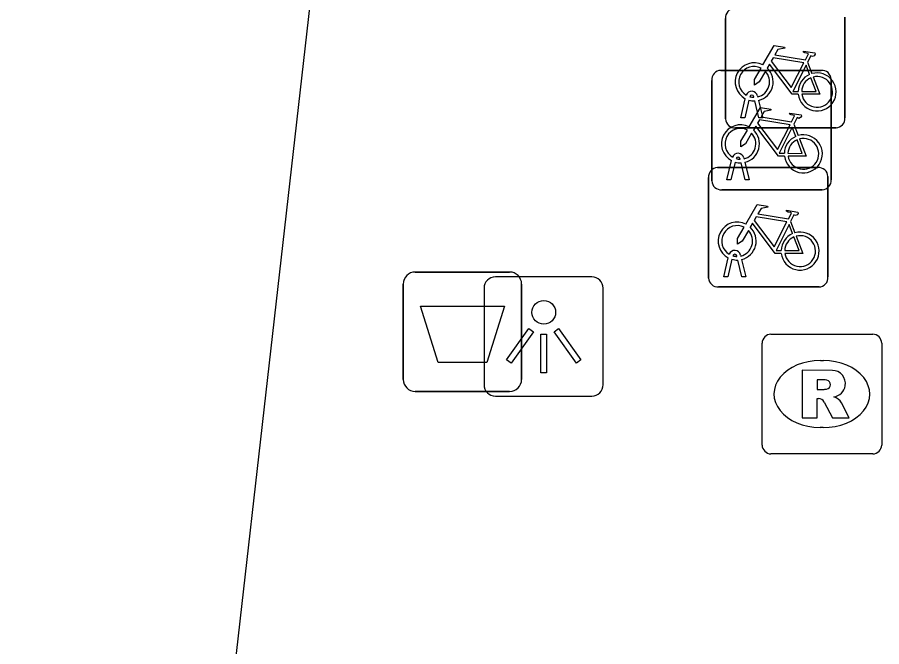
# Model space of a CAD drawing. Extents: x 161696 to 162377, y 380761 to 381673.
# Drawn here: x 162281.08 to 162288.32, y 381196.01 to 381201.27 of the extents above; entities that cross this region are included whole.
import ezdxf

# ---------------------------------------------------------------- set-up
doc = ezdxf.new("R2010")
doc.units = 0
for name, color, linetype in [('IMGEO_Afvalbak', 7, 'Continuous'), ('IMGEO_Fietsenrek', 7, 'Continuous'), ('IMGEO_Lichtpunt', 7, 'Continuous'), ('IMGEO_Rioolput', 7, 'Continuous'), ('IMGEO_Voetpad_open', 7, 'Continuous')]:
    doc.layers.add(name, color=color, linetype=linetype)

msp = doc.modelspace()

# ---------------------------------------------------------------- linework, layer by layer
at = {"layer": 'IMGEO_Afvalbak'}
for p, q in [((162284.4141, 381199.1435), (162285.2039, 381199.1435)), ((162285.2039, 381199.1435), (162284.4141, 381199.1435)), ((162284.3141, 381198.2445), (162284.3141, 381199.0435)), ((162284.3141, 381199.0435), (162284.3141, 381198.2445)), ((162285.3039, 381199.0435), (162285.3039, 381198.2445)), ((162285.3039, 381198.2445), (162285.3039, 381199.0435)), ((162285.2039, 381198.1445), (162284.4141, 381198.1445)), ((162284.4141, 381198.1445), (162285.2039, 381198.1445))]:
    msp.add_line(p, q, dxfattribs=at)
msp.add_lwpolyline([(162284.4568, 381198.8584), (162285.1612, 381198.8584), (162285.0124, 381198.3875), (162284.6056, 381198.3875), (162284.4568, 381198.8584)], dxfattribs=at)
for centre, start, end in [((162284.4141, 381199.0435), 90, 180), ((162284.4141, 381199.0435), 90, 180), ((162285.2039, 381199.0435), 0, 90), ((162285.2039, 381199.0435), 360, 90), ((162284.4141, 381198.2445), 180, 270), ((162284.4141, 381198.2445), 180, 270), ((162285.2039, 381198.2445), 270, 0), ((162285.2039, 381198.2445), 270, 0)]:
    msp.add_arc(centre, 0.1, start, end, dxfattribs=at)
at = {"layer": 'IMGEO_Fietsenrek'}
for p, q in [((162288.0095, 381201.2741), (162288.0095, 381200.4332)), ((162288.0095, 381200.4332), (162288.0095, 381201.2741)), ((162287.0105, 381200.4239), (162287.0105, 381201.2648)), ((162287.0105, 381201.2648), (162287.0105, 381200.4239)), ((162287.6972, 381200.8982), (162287.7335, 381200.803)), ((162286.9699, 381200.8305), (162287.8108, 381200.8305)), ((162287.8108, 381200.8305), (162286.9699, 381200.8305)), ((162286.8955, 381199.9059), (162286.8955, 381200.7468)), ((162286.8955, 381200.7468), (162286.8955, 381199.9059)), ((162287.8945, 381200.7561), (162287.8945, 381199.9152)), ((162287.8945, 381199.9152), (162287.8945, 381200.7561)), ((162287.1375, 381200.4333), (162287.1758, 381200.5933)), ((162287.2062, 381200.5811), (162287.1709, 381200.4333)), ((162287.2479, 381200.6049), (162287.2469, 381200.6092)), ((162287.289, 381200.4333), (162287.2551, 381200.575)), ((162287.2786, 381200.6164), (162287.2804, 381200.6085)), ((162287.2874, 381200.5793), (162287.3224, 381200.4333)), ((162287.1709, 381200.4333), (162287.1375, 381200.4333)), ((162287.3224, 381200.4333), (162287.289, 381200.4333)), ((162287.9351, 381200.3495), (162287.0942, 381200.3495)), ((162287.0942, 381200.3495), (162287.9351, 381200.3495)), ((162287.5822, 381200.3802), (162287.6185, 381200.285)), ((162287.0225, 381199.9153), (162287.0608, 381200.0753)), ((162287.0912, 381200.0631), (162287.0559, 381199.9153)), ((162287.1329, 381200.0869), (162287.1319, 381200.0912)), ((162287.174, 381199.9153), (162287.1401, 381200.057)), ((162287.1636, 381200.0984), (162287.1654, 381200.0905)), ((162287.1724, 381200.0613), (162287.2074, 381199.9153)), ((162286.9429, 381200.0175), (162287.7838, 381200.0175)), ((162287.7838, 381200.0175), (162286.9429, 381200.0175)), ((162286.8685, 381199.0929), (162286.8685, 381199.9338)), ((162286.8685, 381199.9338), (162286.8685, 381199.0929)), ((162287.0559, 381199.9153), (162287.0225, 381199.9153)), ((162287.2074, 381199.9153), (162287.174, 381199.9153)), ((162287.8675, 381199.9431), (162287.8675, 381199.1022)), ((162287.8675, 381199.1022), (162287.8675, 381199.9431)), ((162287.8201, 381199.8315), (162286.9792, 381199.8315)), ((162286.9792, 381199.8315), (162287.8201, 381199.8315)), ((162287.5552, 381199.5672), (162287.5915, 381199.472)), ((162286.9955, 381199.1023), (162287.0338, 381199.2623)), ((162287.0642, 381199.2501), (162287.0289, 381199.1023)), ((162287.1059, 381199.2739), (162287.1049, 381199.2782)), ((162287.1366, 381199.2854), (162287.1384, 381199.2775)), ((162287.1454, 381199.2483), (162287.1804, 381199.1023)), ((162287.147, 381199.1023), (162287.1131, 381199.244)), ((162287.0289, 381199.1023), (162286.9955, 381199.1023)), ((162287.1804, 381199.1023), (162287.147, 381199.1023)), ((162287.7931, 381199.0185), (162286.9522, 381199.0185)), ((162286.9522, 381199.0185), (162287.7931, 381199.0185))]:
    msp.add_line(p, q, dxfattribs=at)
for points in [[(162287.3231, 381200.8752), (162287.4178, 381201.0387), (162287.504, 381201.0249), (162287.5057, 381201.0162), (162287.4496, 381201.0053), (162287.4234, 381200.96), (162287.6786, 381200.9192)], [(162287.6786, 381200.9192), (162287.7036, 381200.968), (162287.6985, 381200.972), (162287.6753, 381200.9757), (162287.6626, 381200.9832), (162287.6616, 381200.9863), (162287.6638, 381200.9909), (162287.7586, 381200.9758), (162287.7609, 381200.9655), (162287.7515, 381200.9531), (162287.7391, 381200.9467), (162287.7246, 381200.9529), (162287.6972, 381200.8982)], [(162287.6657, 381200.894), (162287.4089, 381200.935), (162287.3922, 381200.9062), (162287.5592, 381200.6859), (162287.6657, 381200.894)], [(162287.3438, 381200.8227), (162287.2922, 381200.7335), (162287.2523, 381200.7075), (162287.2535, 381200.755), (162287.308, 381200.8492)], [(162287.6188, 381200.6305), (162287.5691, 381200.6306), (162287.3784, 381200.8823), (162287.3594, 381200.8495)], [(162287.7137, 381200.796), (162287.6844, 381200.8728), (162287.575, 381200.6547), (162287.6177, 381200.6546)], [(162287.6477, 381200.6545), (162287.7676, 381200.6543), (162287.7244, 381200.7679)], [(162287.7442, 381200.7748), (162287.7992, 381200.6302), (162287.6491, 381200.6305)], [(162287.2081, 381200.3572), (162287.3028, 381200.5207), (162287.389, 381200.5069), (162287.3907, 381200.4982), (162287.3346, 381200.4873), (162287.3084, 381200.442), (162287.5636, 381200.4012)], [(162287.5507, 381200.376), (162287.2939, 381200.417), (162287.2772, 381200.3882), (162287.4442, 381200.1679), (162287.5507, 381200.376)], [(162287.5636, 381200.4012), (162287.5886, 381200.45), (162287.5835, 381200.454), (162287.5603, 381200.4577), (162287.5476, 381200.4652), (162287.5466, 381200.4683), (162287.5488, 381200.4729), (162287.6436, 381200.4578), (162287.6459, 381200.4475), (162287.6365, 381200.4351), (162287.6241, 381200.4287), (162287.6096, 381200.4349), (162287.5822, 381200.3802)], [(162287.5038, 381200.1125), (162287.4541, 381200.1126), (162287.2634, 381200.3643), (162287.2444, 381200.3315)], [(162287.5987, 381200.278), (162287.5694, 381200.3548), (162287.46, 381200.1367), (162287.5027, 381200.1366)], [(162287.2288, 381200.3047), (162287.1772, 381200.2155), (162287.1373, 381200.1895), (162287.1385, 381200.237), (162287.193, 381200.3312)], [(162287.5327, 381200.1365), (162287.6526, 381200.1363), (162287.6094, 381200.2499)], [(162287.6292, 381200.2568), (162287.6842, 381200.1122), (162287.5341, 381200.1125)], [(162287.1811, 381199.5442), (162287.2758, 381199.7077), (162287.362, 381199.6939), (162287.3637, 381199.6852), (162287.3076, 381199.6743), (162287.2814, 381199.629), (162287.5366, 381199.5882)], [(162287.5366, 381199.5882), (162287.5616, 381199.637), (162287.5565, 381199.641), (162287.5333, 381199.6447), (162287.5206, 381199.6522), (162287.5196, 381199.6553), (162287.5218, 381199.6599), (162287.6166, 381199.6448), (162287.6189, 381199.6345), (162287.6095, 381199.6221), (162287.5971, 381199.6157), (162287.5826, 381199.6219), (162287.5552, 381199.5672)], [(162287.4768, 381199.2995), (162287.4271, 381199.2996), (162287.2364, 381199.5513), (162287.2174, 381199.5185)], [(162287.5237, 381199.563), (162287.2669, 381199.604), (162287.2502, 381199.5752), (162287.4172, 381199.3549), (162287.5237, 381199.563)], [(162287.5717, 381199.465), (162287.5424, 381199.5418), (162287.433, 381199.3237), (162287.4757, 381199.3236)], [(162287.2018, 381199.4917), (162287.1502, 381199.4025), (162287.1103, 381199.3765), (162287.1115, 381199.424), (162287.166, 381199.5182)], [(162287.5057, 381199.3235), (162287.6256, 381199.3233), (162287.5824, 381199.4369)], [(162287.6022, 381199.4438), (162287.6572, 381199.2992), (162287.5071, 381199.2995)]]:
    msp.add_lwpolyline(points, dxfattribs=at)
for centre, radius, start, end in [((162287.0882, 381201.2706), 0.0779, 92.4484, 184.28452), ((162287.0882, 381201.2706), 0.0779, 92.4484, 184.28452), ((162287.2501, 381200.7339), 0.159, 62.67661, 242.13685), ((162287.2501, 381200.7339), 0.129, 63.31916, 238.90302), ((162287.2501, 381200.7339), 0.159, 283.5766, 46.60424), ((162286.9732, 381200.7526), 0.0779, 92.4484, 184.28452), ((162286.9732, 381200.7526), 0.0779, 92.4484, 184.28452), ((162287.2501, 381200.7339), 0.129, 283.60429, 43.43025), ((162287.7767, 381200.6499), 0.159, 113.3408, 178.32165), ((162287.7767, 381200.6499), 0.159, 187.0065, 105.77075), ((162287.7767, 381200.6499), 0.129, 113.92302, 177.95563), ((162287.7767, 381200.6499), 0.129, 188.67146, 104.58832), ((162287.8166, 381200.7528), 0.0779, 2.4484, 94.28452), ((162287.8166, 381200.7528), 0.0779, 2.4484, 94.28452), ((162287.2299, 381200.6053), 0.0499, 12.8025, 158.69338), ((162287.2299, 381200.6053), 0.0174, 12.8025, 163.45023), ((162287.2501, 381200.7339), 0.159, 253.99666, 271.78671), ((162287.2501, 381200.7339), 0.129, 253.41502, 269.02044), ((162287.0884, 381200.4272), 0.0779, 182.4484, 274.28452), ((162287.0884, 381200.4272), 0.0779, 182.4484, 274.28452), ((162287.9318, 381200.4274), 0.0779, 272.4484, 4.28452), ((162287.9318, 381200.4274), 0.0779, 272.4484, 4.28452), ((162287.1351, 381200.2159), 0.159, 62.67661, 242.13685), ((162287.1351, 381200.2159), 0.129, 63.31916, 238.90302), ((162287.1351, 381200.2159), 0.129, 283.60429, 43.43025), ((162287.1351, 381200.2159), 0.159, 283.5766, 46.60424), ((162287.6617, 381200.1319), 0.159, 113.3408, 178.32165), ((162287.6617, 381200.1319), 0.159, 187.0065, 105.77075), ((162287.6617, 381200.1319), 0.129, 188.67146, 104.58832), ((162287.6617, 381200.1319), 0.129, 113.92302, 177.95563), ((162287.1149, 381200.0873), 0.0499, 12.8025, 158.69338), ((162287.1351, 381200.2159), 0.159, 253.99666, 271.78671), ((162287.1149, 381200.0873), 0.0174, 12.8025, 163.45023), ((162287.1351, 381200.2159), 0.129, 253.41502, 269.02044), ((162286.9462, 381199.9396), 0.0779, 92.4484, 184.28452), ((162286.9462, 381199.9396), 0.0779, 92.4484, 184.28452), ((162287.7896, 381199.9398), 0.0779, 2.4484, 94.28452), ((162287.7896, 381199.9398), 0.0779, 2.4484, 94.28452), ((162286.9734, 381199.9092), 0.0779, 182.4484, 274.28452), ((162286.9734, 381199.9092), 0.0779, 182.4484, 274.28452), ((162287.8168, 381199.9094), 0.0779, 272.4484, 4.28452), ((162287.8168, 381199.9094), 0.0779, 272.4484, 4.28452), ((162287.1081, 381199.4029), 0.159, 62.67661, 242.13685), ((162287.1081, 381199.4029), 0.129, 63.31916, 238.90302), ((162287.1081, 381199.4029), 0.129, 283.60429, 43.43025), ((162287.1081, 381199.4029), 0.159, 283.5766, 46.60424), ((162287.6347, 381199.3189), 0.159, 113.3408, 178.32165), ((162287.6347, 381199.3189), 0.159, 187.0065, 105.77075), ((162287.6347, 381199.3189), 0.129, 113.92302, 177.95563), ((162287.6347, 381199.3189), 0.129, 188.67146, 104.58832), ((162287.0879, 381199.2743), 0.0499, 12.8025, 158.69338), ((162287.1081, 381199.4029), 0.159, 253.99666, 271.78671), ((162287.0879, 381199.2743), 0.0174, 12.8025, 163.45023), ((162287.1081, 381199.4029), 0.129, 253.41502, 269.02044), ((162286.9464, 381199.0962), 0.0779, 182.4484, 274.28452), ((162286.9464, 381199.0962), 0.0779, 182.4484, 274.28452), ((162287.7898, 381199.0964), 0.0779, 272.4484, 4.28452), ((162287.7898, 381199.0964), 0.0779, 272.4484, 4.28452)]:
    msp.add_arc(centre, radius, start, end, dxfattribs=at)
at = {"layer": 'IMGEO_Lichtpunt'}
for p, q in [((162285.8916, 381199.1031), (162285.0845, 381199.1031)), ((162285.8916, 381199.1031), (162285.0845, 381199.1031)), ((162284.9898, 381199.0085), (162284.9898, 381198.2013)), ((162284.9898, 381199.0085), (162284.9898, 381198.2013)), ((162285.9863, 381198.2013), (162285.9863, 381199.0085)), ((162285.9863, 381198.2013), (162285.9863, 381199.0085)), ((162285.0845, 381198.1067), (162285.8916, 381198.1067)), ((162285.0845, 381198.1067), (162285.8916, 381198.1067))]:
    msp.add_line(p, q, dxfattribs=at)
for points in [[(162285.3642, 381198.6718), (162285.4027, 381198.6443), (162285.2154, 381198.3819), (162285.1769, 381198.4094), (162285.3642, 381198.6718)], [(162285.5756, 381198.6441), (162285.6142, 381198.6715), (162285.8009, 381198.4086), (162285.7623, 381198.3812), (162285.5756, 381198.6441)], [(162285.4657, 381198.6241), (162285.513, 381198.6241), (162285.513, 381198.3017), (162285.4657, 381198.3017), (162285.4657, 381198.6241)]]:
    msp.add_lwpolyline(points, dxfattribs=at)
msp.add_circle((162285.4894, 381198.8064), 0.0994, dxfattribs=at)
for centre, start, end in [((162285.0845, 381199.0085), 90, 180), ((162285.0845, 381199.0085), 90, 180), ((162285.8916, 381199.0085), 0, 90), ((162285.8916, 381199.0085), 0, 90), ((162285.0845, 381198.2013), 180, 270), ((162285.0845, 381198.2013), 180, 270), ((162285.8916, 381198.2013), 270, 0), ((162285.8916, 381198.2013), 270, 360)]:
    msp.add_arc(centre, 0.0946, start, end, dxfattribs=at)
at = {"layer": 'IMGEO_Rioolput'}
for p, q in [((162287.3909, 381198.6235), (162288.2431, 381198.6235)), ((162287.3165, 381197.6969), (162287.3165, 381198.5491)), ((162288.3175, 381198.5491), (162288.3175, 381197.6969)), ((162287.8045, 381198.4027), (162287.8295, 381198.4027)), ((162287.8265, 381197.8433), (162287.8016, 381197.8433)), ((162288.2431, 381197.6225), (162287.3909, 381197.6225))]:
    msp.add_line(p, q, dxfattribs=at)
for points in [[(162287.3909, 381198.6235), (162288.2431, 381198.6235)], [(162287.3165, 381197.6969), (162287.3165, 381198.5491)], [(162288.3175, 381198.5491), (162288.3175, 381197.6969)], [(162287.9055, 381198.3209), (162287.6528, 381198.323), (162287.6528, 381197.923)], [(162287.8312, 381198.2422), (162287.7772, 381198.2422), (162287.7772, 381198.1609)], [(162287.7772, 381198.1609), (162287.829, 381198.1609)], [(162287.6528, 381197.923), (162287.7772, 381197.923), (162287.7772, 381198.0855), (162287.788, 381198.0855)], [(162287.8347, 381198.0556), (162287.9062, 381197.923), (162288.0459, 381197.923), (162287.9809, 381198.0492)], [(162288.2431, 381197.6225), (162287.3909, 381197.6225)]]:
    msp.add_lwpolyline(points, dxfattribs=at)
for centre, radius, start, end in [((162287.393, 381198.547), 0.0765, 91.55205, 178.44795), ((162287.393, 381198.547), 0.0765, 91.55205, 178.44795), ((162288.241, 381198.547), 0.0765, 1.55205, 88.44795), ((162288.241, 381198.547), 0.0765, 1.55205, 88.44795), ((162287.9044, 381198.2114), 0.1095, 350.36119, 89.41601), ((162287.8365, 381198.1459), 0.0964, 77.00612, 93.18647), ((162287.8514, 381198.2026), 0.0378, 276.66336, 79.67722), ((162287.8132, 381198.3502), 0.1899, 274.7715, 282.96867), ((162287.902, 381198.2106), 0.1117, 277.58423, 350.98172), ((162287.8865, 381197.9958), 0.1085, 29.51342, 73.79051), ((162287.7868, 381198.0322), 0.0533, 26.02933, 88.69889), ((162287.393, 381197.699), 0.0765, 181.55205, 268.44795), ((162287.393, 381197.699), 0.0765, 181.55205, 268.44795), ((162288.241, 381197.699), 0.0765, 271.55205, 358.44795), ((162288.241, 381197.699), 0.0765, 271.55205, 358.44795)]:
    msp.add_arc(centre, radius, start, end, dxfattribs=at)
for centre, major_axis, ratio, start_param, end_param in [((162287.803, 381198.123), (-0.3872, 0.002), 0.722429, 4.712389, 7.853982), ((162287.828, 381198.123), (-0.3901, 0.002), 0.717154, 1.570796, 4.712389)]:
    msp.add_ellipse(centre, major_axis=major_axis, ratio=ratio, start_param=start_param, end_param=end_param, dxfattribs=at)
at = {"layer": 'IMGEO_Voetpad_open'}
msp.add_lwpolyline([(162275.499, 381131.748), (162280.246, 381172.46), (162284.2, 381207.225)], dxfattribs=at)

doc.saveas('drawing.dxf')
